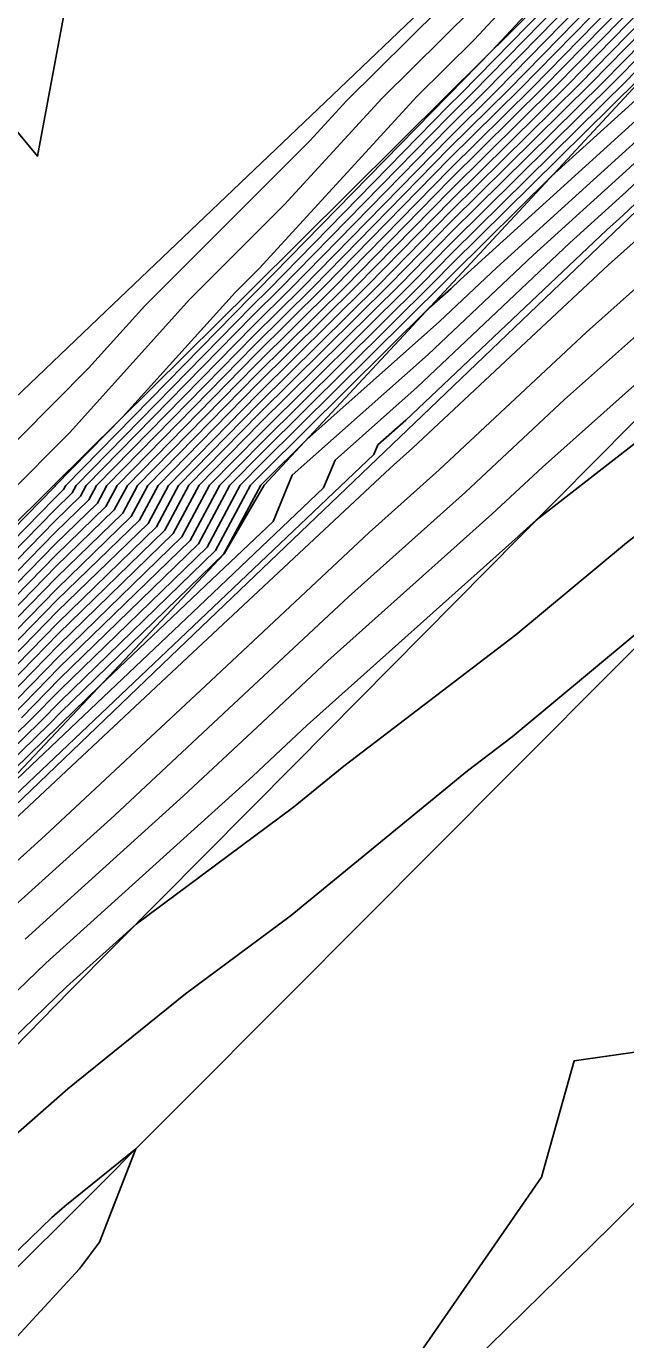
# Model space of a CAD drawing. Extents: x 2188792 to 2191981, y 386090 to 389710.
# Drawn here: x 2191134.43 to 2191152.98, y 388893.26 to 388933.9 of the extents above; entities that cross this region are included whole.
import ezdxf

# ---------------------------------------------------------------- set-up
doc = ezdxf.new("R2010")
doc.units = 0
for name, color, linetype in [('DTM Contours Major', 7, 'Continuous'), ('DTM Contours Minor', 7, 'Continuous'), ('PH Exist DTM Breakline', 7, 'Continuous')]:
    doc.layers.add(name, color=color, linetype=linetype)

msp = doc.modelspace()

# ---------------------------------------------------------------- linework, layer by layer
at = {"layer": 'DTM Contours Major'}
for points in [[(2191184.663, 388960.216), (2191178.108, 388954.373), (2191177.947, 388954.229), (2191177.819, 388954.116), (2191177.121, 388953.493), (2191172.111, 388948.356), (2191171.47, 388947.703), (2191166.411, 388942.519), (2191165.199, 388941.283), (2191163.931, 388940.082), (2191159.24, 388935.313), (2191157.323, 388933.523), (2191153.092, 388929.517), (2191150.118, 388926.822), (2191146.87, 388923.749), (2191142.659, 388920.006), (2191142.067, 388918.579), (2191140.172, 388916.779), (2191136.695, 388913.477), (2191135.512, 388912.327), (2191135.43, 388912.243), (2191130.389, 388907.33)], [(2191170.53, 388957.179), (2191167.809, 388953.964), (2191164.776, 388950.765), (2191160.497, 388945.503), (2191159.106, 388944.031), (2191154.006, 388938.62), (2191153.231, 388937.856), (2191148.837, 388933.138), (2191147.518, 388931.789), (2191147.475, 388931.747), (2191141.597, 388925.747), (2191141.389, 388925.541), (2191135.653, 388919.691), (2191135.586, 388919.566), (2191135.29, 388919.278), (2191129.673, 388913.531)], [(2191172.064, 388956.534), (2191167.797, 388951.369), (2191166.887, 388950.441), (2191165.975, 388949.512), (2191160.719, 388943.449), (2191159.291, 388942.045), (2191155.029, 388937.686), (2191153.544, 388936.222), (2191149.349, 388931.935), (2191147.52, 388930.128), (2191143.292, 388925.813), (2191141.494, 388924.031), (2191137.241, 388919.693), (2191136.891, 388919.042), (2191135.345, 388917.54), (2191131.112, 388913.209)], [(2191173.933, 388955.897), (2191171.331, 388952.747), (2191167.913, 388949.263), (2191164.49, 388945.773), (2191162.011, 388942.914), (2191158.822, 388939.78), (2191156.617, 388937.524), (2191153.512, 388934.464), (2191151.181, 388932.081), (2191147.564, 388928.509), (2191144.988, 388925.878), (2191141.599, 388922.521), (2191138.828, 388919.695), (2191138.197, 388918.518), (2191135.401, 388915.802), (2191132.551, 388912.887)], [(2191188.719, 388955.241), (2191183.55, 388950.888), (2191182.16, 388949.649), (2191176.035, 388944.545), (2191175.776, 388944.315), (2191174.464, 388943.235), (2191169.85, 388939.133), (2191169.258, 388938.605), (2191164.044, 388933.966), (2191162.603, 388932.678), (2191157.726, 388928.368), (2191155.26, 388926.067), (2191151.081, 388922.348), (2191148.021, 388919.488), (2191144.403, 388916.251), (2191140.857, 388912.934), (2191137.159, 388909.475), (2191133.749, 388906.397)], [(2191176.336, 388955.509), (2191174.819, 388954.012), (2191174.272, 388953.451), (2191169.083, 388948.161), (2191168.599, 388947.664), (2191163.363, 388942.325), (2191160.259, 388939.387), (2191158.353, 388937.514), (2191158.205, 388937.362), (2191153.481, 388932.706), (2191153.012, 388932.227), (2191147.609, 388926.889), (2191146.684, 388925.944), (2191141.704, 388921.012), (2191140.415, 388919.697), (2191139.502, 388917.994), (2191135.456, 388914.065), (2191133.99, 388912.565)], [(2191135.627, 388897.397), (2191135.225, 388897.044), (2191129.854, 388891.856), (2191129.28, 388891.359), (2191124.092, 388886.358), (2191123.297, 388885.683), (2191118.344, 388880.922), (2191117.258, 388880.021), (2191118.034, 388879.627), (2191120.345, 388877.707), (2191124.618, 388882.415), (2191125.775, 388884.027), (2191130.367, 388889.035), (2191131.228, 388890.204), (2191136.08, 388895.453), (2191136.699, 388896.273), (2191137.824, 388899.164), (2191135.627, 388897.397)]]:
    msp.add_lwpolyline(points, dxfattribs=at)
at = {"layer": 'DTM Contours Minor'}
for points in [[(2191196.755, 388958.093), (2191190.205, 388952.231), (2191189.169, 388951.359), (2191183.302, 388946.13), (2191181.6, 388944.712), (2191176.519, 388940.207), (2191174.05, 388938.176), (2191169.887, 388934.507), (2191166.526, 388931.785), (2191163.447, 388929.092), (2191158.276, 388924.999), (2191156.576, 388923.565), (2191150.209, 388918.614), (2191149.717, 388918.176), (2191149.654, 388918.117), (2191143.122, 388912.271), (2191142.299, 388911.502), (2191141.442, 388910.7), (2191135.033, 388904.915), (2191130.667, 388900.699)], [(2191172.616, 388957.678), (2191169.005, 388953.411), (2191167.09, 388951.093), (2191166.682, 388950.677), (2191166.272, 388950.26), (2191160.46, 388943.556), (2191159.385, 388942.499), (2191154.711, 388937.718), (2191153.55, 388936.573), (2191148.983, 388931.906), (2191147.511, 388930.452), (2191142.953, 388925.799), (2191141.473, 388924.333), (2191136.923, 388919.692), (2191136.63, 388919.147), (2191135.334, 388917.888), (2191130.824, 388913.274)], [(2191193.922, 388957.727), (2191189.462, 388953.736), (2191186.36, 388951.123), (2191182.731, 388947.89), (2191178.817, 388944.628), (2191176.147, 388942.261), (2191171.3, 388938.273), (2191169.748, 388936.905), (2191163.815, 388932.099), (2191163.584, 388931.896), (2191162.587, 388931.108), (2191156.993, 388926.165), (2191156.193, 388925.418), (2191150.399, 388920.262), (2191148.837, 388918.803), (2191143.762, 388914.261), (2191141.578, 388912.218), (2191139.3, 388910.088), (2191134.391, 388905.656)], [(2191171.052, 388957.304), (2191167.403, 388952.992), (2191165.322, 388950.797), (2191159.83, 388944.044), (2191159.684, 388943.876), (2191159.666, 388943.858), (2191153.758, 388937.815), (2191153.569, 388937.628), (2191147.884, 388931.819), (2191147.484, 388931.423), (2191141.936, 388925.76), (2191141.41, 388925.239), (2191135.971, 388919.691), (2191135.847, 388919.461), (2191135.301, 388918.93), (2191129.961, 388913.467)], [(2191171.573, 388957.429), (2191166.996, 388952.021), (2191165.868, 388950.83), (2191162.888, 388947.167), (2191159.943, 388943.769), (2191159.572, 388943.405), (2191154.076, 388937.783), (2191153.562, 388937.276), (2191148.25, 388931.848), (2191147.493, 388931.1), (2191142.275, 388925.773), (2191141.431, 388924.937), (2191136.288, 388919.691), (2191136.108, 388919.356), (2191135.312, 388918.583), (2191130.249, 388913.403)], [(2191172.094, 388957.553), (2191166.59, 388951.049), (2191166.413, 388950.862), (2191165.947, 388950.289), (2191160.202, 388943.662), (2191159.478, 388942.952), (2191154.394, 388937.75), (2191153.556, 388936.925), (2191148.616, 388931.877), (2191147.502, 388930.776), (2191142.614, 388925.786), (2191141.452, 388924.635), (2191136.606, 388919.692), (2191136.369, 388919.251), (2191135.323, 388918.235), (2191130.537, 388913.338)], [(2191173.43, 388957.608), (2191168.504, 388951.644), (2191167.092, 388950.205), (2191165.678, 388948.764), (2191160.977, 388943.342), (2191159.197, 388941.592), (2191155.346, 388937.653), (2191153.537, 388935.87), (2191149.715, 388931.964), (2191147.529, 388929.804), (2191143.631, 388925.826), (2191141.515, 388923.729), (2191137.558, 388919.693), (2191137.153, 388918.937), (2191135.356, 388917.193), (2191131.4, 388913.145)], [(2191217.951, 388957.297), (2191213.136, 388952.597), (2191211.451, 388951.003), (2191206.587, 388946.256), (2191204.953, 388944.71), (2191200.043, 388939.916), (2191198.459, 388938.416), (2191193.503, 388933.578), (2191191.968, 388932.123), (2191186.967, 388927.24), (2191185.51, 388925.702), (2191180.092, 388921.1), (2191178.898, 388919.832), (2191173.152, 388915.025), (2191172.273, 388914.084), (2191166.127, 388909.036), (2191165.631, 388908.5), (2191158.985, 388903.163), (2191158.964, 388903.14), (2191158.7, 388902.934), (2191151.387, 388901.886), (2191150.374, 388898.287), (2191145.75, 388891.602)], [(2191173.556, 388957.181), (2191169.21, 388951.92), (2191167.297, 388949.97), (2191165.381, 388948.016), (2191161.236, 388943.235), (2191159.103, 388941.139), (2191155.664, 388937.621), (2191153.531, 388935.519), (2191150.082, 388931.994), (2191147.538, 388929.48), (2191143.971, 388925.839), (2191141.536, 388923.427), (2191137.875, 388919.694), (2191137.414, 388918.832), (2191135.367, 388916.845), (2191131.688, 388913.081)], [(2191168.034, 388956.993), (2191164.487, 388952.088), (2191163.139, 388950.667), (2191163.111, 388950.632), (2191157.319, 388944.503), (2191157.142, 388944.315), (2191150.762, 388938.018), (2191150.133, 388937.343), (2191144.342, 388931.597), (2191143.2, 388930.352), (2191138.095, 388925.253), (2191136.366, 388923.336), (2191132.071, 388919.011)], [(2191173.682, 388956.753), (2191169.917, 388952.195), (2191167.503, 388949.734), (2191165.084, 388947.269), (2191161.494, 388943.128), (2191159.009, 388940.686), (2191155.981, 388937.589), (2191153.525, 388935.167), (2191150.448, 388932.023), (2191147.546, 388929.156), (2191144.31, 388925.852), (2191141.557, 388923.125), (2191138.193, 388919.694), (2191137.675, 388918.728), (2191135.379, 388916.497), (2191131.976, 388913.016)], [(2191173.808, 388956.325), (2191170.624, 388952.471), (2191167.708, 388949.498), (2191164.787, 388946.521), (2191161.753, 388943.021), (2191158.916, 388940.233), (2191156.299, 388937.556), (2191153.519, 388934.815), (2191150.814, 388932.052), (2191147.555, 388928.832), (2191144.649, 388925.865), (2191141.578, 388922.823), (2191138.51, 388919.694), (2191137.936, 388918.623), (2191135.39, 388916.15), (2191132.264, 388912.952)], [(2191185.688, 388956.37), (2191180.591, 388951.84), (2191176.542, 388948.241), (2191173.96, 388945.938), (2191170.761, 388943.093), (2191167.251, 388939.958), (2191165.022, 388937.975), (2191160.445, 388933.883), (2191159.191, 388932.775), (2191153.394, 388927.364), (2191152.445, 388926.52), (2191146.388, 388920.86), (2191145.685, 388920.23), (2191139.415, 388914.366), (2191132.876, 388908.25)], [(2191183.161, 388955.704), (2191179.709, 388952.636), (2191176.967, 388950.199), (2191173.022, 388946.678), (2191171.216, 388945.072), (2191166.248, 388940.635), (2191165.511, 388939.979), (2191162.026, 388936.864), (2191159.637, 388934.435), (2191159.381, 388934.195), (2191152.888, 388928.048), (2191152.379, 388927.587), (2191146.174, 388921.717), (2191145.309, 388920.947), (2191145.187, 388920.654), (2191139.386, 388915.145), (2191138.172, 388913.991), (2191133.254, 388909.321)], [(2191176.025, 388955.754), (2191174.436, 388954.186), (2191174.157, 388953.849), (2191168.734, 388948.32), (2191163.302, 388942.782), (2191163.045, 388942.487), (2191158.446, 388937.967), (2191157.887, 388937.395), (2191153.487, 388933.058), (2191152.646, 388932.198), (2191147.6, 388927.213), (2191146.344, 388925.931), (2191141.683, 388921.314), (2191140.098, 388919.696), (2191139.241, 388918.099), (2191135.445, 388914.412), (2191133.703, 388912.63)], [(2191168.622, 388955.908), (2191163.685, 388950.7), (2191162.239, 388948.922), (2191157.915, 388944.345), (2191156.097, 388942.417), (2191151.585, 388937.964), (2191149.21, 388935.414), (2191145.429, 388931.662), (2191142.422, 388928.386), (2191139.492, 388925.46), (2191135.765, 388921.325), (2191133.839, 388919.386)], [(2191130.288, 388898.971), (2191135.675, 388904.174), (2191137.831, 388906.12), (2191142.695, 388909.734), (2191144.253, 388911.011), (2191149.579, 388915.067), (2191153, 388917.915), (2191156.45, 388920.598), (2191161.422, 388924.792), (2191163.311, 388926.287), (2191169.237, 388931.471), (2191170.026, 388932.11), (2191176.8, 388938.079), (2191176.891, 388938.154), (2191177.878, 388939.029), (2191184.558, 388943.723), (2191185.258, 388944.425), (2191192.051, 388949.392), (2191193.388, 388950.732), (2191199.322, 388955.209)], [(2191132.058, 388897.82), (2191135.711, 388901.025), (2191139.361, 388903.96), (2191142.595, 388906.363), (2191148.085, 388910.863), (2191149.465, 388911.913), (2191155.661, 388917.071), (2191158.48, 388905.816), (2191157.662, 388916.546), (2191164.664, 388914.71), (2191167.527, 388920.363), (2191169.261, 388923.787), (2191174.354, 388926.723), (2191176.676, 388930.252), (2191181.068, 388933.181), (2191184.434, 388936.571), (2191188.107, 388939.151), (2191191.841, 388942.901), (2191195.006, 388945.215), (2191199.021, 388949.238), (2191201.809, 388951.341), (2191206.047, 388955.58)], [(2191174.059, 388955.47), (2191172.037, 388953.022), (2191168.118, 388949.027), (2191164.193, 388945.025), (2191162.27, 388942.807), (2191158.728, 388939.326), (2191156.934, 388937.492), (2191153.506, 388934.112), (2191151.547, 388932.11), (2191147.573, 388928.185), (2191145.327, 388925.892), (2191141.62, 388922.219), (2191139.145, 388919.695), (2191138.458, 388918.413), (2191135.412, 388915.455), (2191132.839, 388912.823)], [(2191186.296, 388955.331), (2191181.472, 388951.044), (2191176.116, 388946.283), (2191174.898, 388945.197), (2191170.305, 388941.113), (2191168.255, 388939.281), (2191164.533, 388935.97), (2191161.524, 388933.28), (2191158.459, 388930.572), (2191154.327, 388926.715), (2191151.763, 388924.434), (2191147.204, 388920.174), (2191145.044, 388918.241), (2191140.136, 388913.65), (2191135.017, 388908.863), (2191133.107, 388907.139)], [(2191176.647, 388955.264), (2191175.44, 388954.073), (2191173.839, 388952.432), (2191169.561, 388948.069), (2191168.161, 388946.635), (2191163.73, 388942.117), (2191159.093, 388937.727), (2191158.446, 388937.069), (2191154.867, 388933.727), (2191153.475, 388932.355), (2191153.378, 388932.256), (2191147.618, 388926.565), (2191147.023, 388925.957), (2191141.725, 388920.71), (2191140.732, 388919.697), (2191139.763, 388917.889), (2191135.467, 388913.717), (2191134.278, 388912.501)], [(2191168.216, 388954.936), (2191164.231, 388950.732), (2191161.368, 388947.212), (2191158.511, 388944.188), (2191155.051, 388940.518), (2191152.408, 388937.91), (2191148.287, 388933.485), (2191146.516, 388931.728), (2191141.645, 388926.42), (2191140.89, 388925.666), (2191137.409, 388921.805), (2191135.336, 388919.69), (2191135.325, 388919.671), (2191135.279, 388919.625), (2191129.385, 388913.596)], [(2191176.958, 388955.018), (2191176.06, 388954.133), (2191173.407, 388951.413), (2191170.038, 388947.977), (2191167.724, 388945.606), (2191164.097, 388941.908), (2191160.302, 388938.316), (2191158.644, 388936.63), (2191154.236, 388932.513), (2191153.398, 388931.719), (2191150.671, 388929.248), (2191147.627, 388926.241), (2191147.362, 388925.971), (2191141.746, 388920.408), (2191141.05, 388919.698), (2191140.024, 388917.784), (2191135.478, 388913.37), (2191134.566, 388912.436), (2191130.222, 388908.202)], [(2191177.959, 388954.875), (2191177.58, 388954.528), (2191177.301, 388954.253), (2191172.543, 388949.375), (2191170.993, 388947.794), (2191166.849, 388943.548), (2191164.832, 388941.491), (2191162.721, 388939.493), (2191159.041, 388935.752), (2191156.294, 388933.186), (2191153.194, 388930.251), (2191148.987, 388926.439), (2191147.218, 388924.765), (2191143.111, 388921.115), (2191141.788, 388919.804), (2191141.685, 388919.699), (2191140.546, 388917.575), (2191135.501, 388912.675), (2191135.142, 388912.307), (2191130.333, 388907.621)], [(2191180.635, 388955.038), (2191178.828, 388953.433), (2191177.393, 388952.157), (2191172.084, 388947.419), (2191171.672, 388947.052), (2191169.573, 388945.178), (2191165.974, 388941.49), (2191165.566, 388941.074), (2191165.14, 388940.671), (2191159.438, 388934.874), (2191158.352, 388933.859), (2191152.99, 388928.782), (2191151.249, 388927.204), (2191146.522, 388922.733), (2191143.984, 388920.476), (2191143.627, 388919.616), (2191139.779, 388915.962), (2191136.612, 388912.954), (2191134.581, 388911.025), (2191132.718, 388909.256)], [(2191174.185, 388955.042), (2191172.744, 388953.298), (2191168.324, 388948.791), (2191163.896, 388944.278), (2191162.528, 388942.701), (2191158.634, 388938.873), (2191157.252, 388937.459), (2191153.5, 388933.761), (2191151.913, 388932.139), (2191147.582, 388927.861), (2191145.666, 388925.905), (2191141.641, 388921.917), (2191139.463, 388919.696), (2191138.719, 388918.308), (2191135.423, 388915.107), (2191133.127, 388912.758)], [(2191177.269, 388954.773), (2191176.681, 388954.193), (2191172.975, 388950.394), (2191170.516, 388947.886), (2191167.286, 388944.577), (2191164.464, 388941.7), (2191161.512, 388938.905), (2191158.843, 388936.191), (2191155.265, 388932.85), (2191153.296, 388930.985), (2191147.857, 388926.056), (2191147.566, 388925.781), (2191146.891, 388925.181), (2191141.767, 388920.106), (2191141.367, 388919.698), (2191140.285, 388917.68), (2191135.489, 388913.022), (2191134.854, 388912.372), (2191130.278, 388907.912)], [(2191174.311, 388954.614), (2191173.451, 388953.573), (2191168.529, 388948.556), (2191163.599, 388943.53), (2191162.787, 388942.594), (2191158.54, 388938.42), (2191157.569, 388937.427), (2191153.493, 388933.409), (2191152.279, 388932.169), (2191147.591, 388927.537), (2191146.005, 388925.918), (2191141.662, 388921.616), (2191139.78, 388919.696), (2191138.98, 388918.204), (2191135.434, 388914.76), (2191133.415, 388912.694)], [(2191131.54, 388941.614), (2191136.011, 388936.528), (2191134.78, 388929.877), (2191128.001, 388938.075)]]:
    msp.add_lwpolyline(points, dxfattribs=at)
at = {"layer": 'PH Exist DTM Breakline'}
for points in [[(2191224.313, 389012.835), (2191218.333, 389006.775), (2191212.352, 389000.715), (2191206.371, 388994.655), (2191200.39, 388988.595), (2191193.843, 388982.1), (2191187.295, 388975.604), (2191180.748, 388969.108), (2191174.875, 388962.961), (2191169.001, 388956.814), (2191163.128, 388950.667), (2191157.255, 388944.52), (2191150.465, 388938.038), (2191143.676, 388931.556), (2191136.886, 388925.075), (2191130.096, 388918.593)], [(2191093.422, 388861.718), (2191100.494, 388868.481), (2191107.566, 388875.244), (2191113.209, 388881.006), (2191118.852, 388886.767), (2191124.495, 388892.529), (2191130.138, 388898.29), (2191135.781, 388904.052), (2191142.735, 388911.07), (2191149.688, 388918.088), (2191156.641, 388925.106), (2191163.595, 388932.125), (2191169.665, 388938.33), (2191175.736, 388944.536), (2191181.806, 388950.741), (2191187.877, 388956.947), (2191193.947, 388963.153), (2191200.225, 388969.316), (2191206.502, 388975.479), (2191212.779, 388981.643), (2191219.057, 388987.806), (2191225.334, 388993.969)], [(2191183.915, 388960.977), (2191177.861, 388954.307), (2191171.806, 388947.638), (2191165.752, 388940.969), (2191159.698, 388934.299), (2191152.846, 388927.745), (2191145.994, 388921.191), (2191139.142, 388914.637), (2191132.29, 388908.082)], [(2191216.873, 388960.6), (2191210.443, 388954.257), (2191204.012, 388947.914), (2191197.582, 388941.572), (2191191.151, 388935.229), (2191184.721, 388928.887), (2191178.279, 388922.462), (2191171.838, 388916.037), (2191165.396, 388909.613), (2191158.955, 388903.188), (2191152.513, 388896.763), (2191146.057, 388890.433), (2191139.601, 388884.104), (2191133.145, 388877.774)], [(2191129.826, 388891.226), (2191135.617, 388896.948), (2191142.521, 388903.879), (2191149.425, 388910.811), (2191156.329, 388917.742), (2191163.233, 388924.673), (2191170.069, 388931.374), (2191176.905, 388938.075), (2191183.741, 388944.776), (2191190.577, 388951.477), (2191197.413, 388958.178)], [(2191173.358, 388957.855), (2191166.514, 388950.868), (2191159.671, 388943.882), (2191153.572, 388937.834), (2191147.474, 388931.786), (2191141.375, 388925.738), (2191135.277, 388919.69), (2191129.178, 388913.642), (2191123.079, 388907.594), (2191117.39, 388902.299), (2191111.701, 388897.004), (2191103.256, 388887.893), (2191096.572, 388881.589), (2191089.888, 388875.284), (2191083.204, 388868.98), (2191076.519, 388862.675), (2191069.835, 388856.371)], [(2191174.497, 388953.981), (2191168.831, 388948.209), (2191163.165, 388942.437), (2191158.319, 388937.351), (2191153.473, 388932.264), (2191147.634, 388925.981), (2191141.795, 388919.699), (2191140.554, 388917.572), (2191135.515, 388912.224), (2191130.476, 388906.876), (2191125.438, 388901.528)]]:
    msp.add_lwpolyline(points, dxfattribs=at)

doc.saveas('drawing.dxf')
